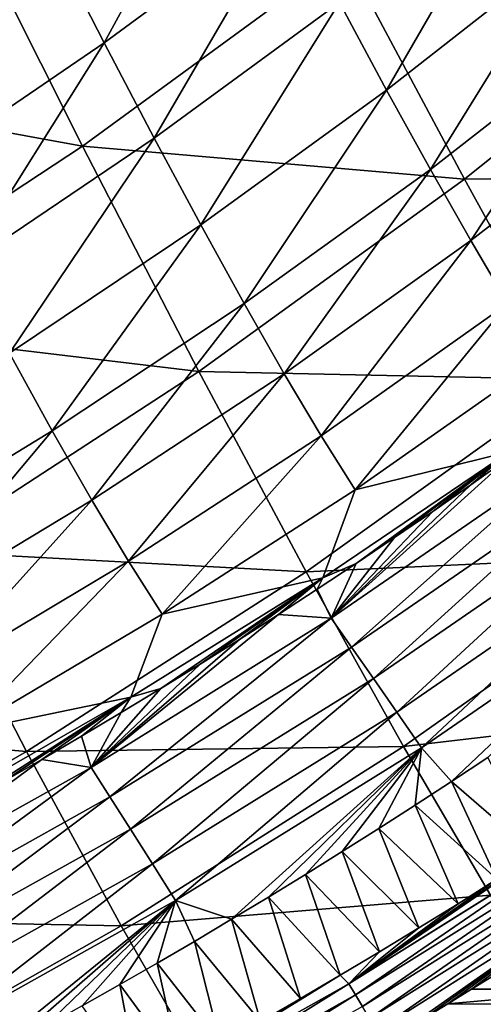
# Model space of a CAD drawing. Header units: millimetres. Extents: x -300 to 300, y -500 to 500.
# Tile 280 of 656: x 170 to 182, y -458 to -432. Entities that reach past the tile are written whole.
import ezdxf

# ---------------------------------------------------------------- set-up
doc = ezdxf.new("R2010")
doc.units = ezdxf.units.MM
doc.header["$LTSCALE"] = 81.481481
for name, color, linetype in [('19', 7, 'CONTINUOUS'), ('21', 7, 'CONTINUOUS'), ('23', 7, 'CONTINUOUS'), ('26', 7, 'CONTINUOUS'), ('27', 7, 'CONTINUOUS'), ('29', 7, 'CONTINUOUS'), ('30', 7, 'CONTINUOUS'), ('32', 7, 'CONTINUOUS')]:
    doc.layers.add(name, color=color, linetype=linetype)

msp = doc.modelspace()

# ---------------------------------------------------------------- linework, layer by layer
at = {"layer": '19', "color": 7, "linetype": 'CONTINUOUS'}
for points in [[(161.59, -433.364, 42.657), (171.889, -435.237, 38.788), (168.599, -428.693, 42.495), (161.59, -433.364, 42.657)], [(171.889, -435.237, 38.788), (178.75, -430.217, 38.631), (168.599, -428.693, 42.495), (171.889, -435.237, 38.788)], [(171.889, -435.237, 38.788), (181.899, -436.108, 34.681), (178.75, -430.217, 38.631), (171.889, -435.237, 38.788)], [(181.899, -436.108, 34.681), (188.592, -430.737, 34.533), (178.75, -430.217, 38.631), (181.899, -436.108, 34.681)], [(181.899, -436.108, 34.681), (191.559, -435.978, 30.336), (188.592, -430.737, 34.533), (181.899, -436.108, 34.681)], [(164.766, -439.93, 38.94), (171.889, -435.237, 38.788), (161.59, -433.364, 42.657), (164.766, -439.93, 38.94)], [(164.766, -439.93, 38.94), (174.941, -441.141, 34.825), (171.889, -435.237, 38.788), (164.766, -439.93, 38.94)], [(174.941, -441.141, 34.825), (181.899, -436.108, 34.681), (171.889, -435.237, 38.788), (174.941, -441.141, 34.825)], [(184.788, -441.354, 30.469), (191.559, -435.978, 30.336), (181.899, -436.108, 34.681), (184.788, -441.354, 30.469)], [(174.941, -441.141, 34.825), (184.788, -441.354, 30.469), (181.899, -436.108, 34.681), (174.941, -441.141, 34.825)], [(167.715, -445.844, 34.966), (174.941, -441.141, 34.825), (164.766, -439.93, 38.94), (167.715, -445.844, 34.966)], [(167.715, -445.844, 34.966), (177.746, -446.39, 30.599), (174.941, -441.141, 34.825), (167.715, -445.844, 34.966)], [(177.746, -446.39, 30.599), (184.788, -441.354, 30.469), (174.941, -441.141, 34.825), (177.746, -446.39, 30.599)], [(177.746, -446.39, 30.599), (187.407, -445.941, 25.988), (184.788, -441.354, 30.469), (177.746, -446.39, 30.599)], [(160.217, -450.224, 35.102), (170.43, -451.092, 30.725), (167.715, -445.844, 34.966), (160.217, -450.224, 35.102)], [(170.43, -451.092, 30.725), (177.746, -446.39, 30.599), (167.715, -445.844, 34.966), (170.43, -451.092, 30.725)], [(180.295, -450.966, 26.1), (187.407, -445.941, 25.988), (177.746, -446.39, 30.599), (180.295, -450.966, 26.1)], [(180.295, -450.966, 26.1), (189.746, -449.852, 21.228), (187.407, -445.941, 25.988), (180.295, -450.966, 26.1)], [(170.43, -451.092, 30.725), (180.295, -450.966, 26.1), (177.746, -446.39, 30.599), (170.43, -451.092, 30.725)], [(182.577, -454.854, 21.321), (189.746, -449.852, 21.228), (180.295, -450.966, 26.1), (182.577, -454.854, 21.321)], [(162.835, -455.467, 30.847), (170.43, -451.092, 30.725), (160.217, -450.224, 35.102), (162.835, -455.467, 30.847)], [(172.902, -455.655, 26.21), (180.295, -450.966, 26.1), (170.43, -451.092, 30.725), (172.902, -455.655, 26.21)], [(172.902, -455.655, 26.21), (182.577, -454.854, 21.321), (180.295, -450.966, 26.1), (172.902, -455.655, 26.21)], [(162.835, -455.467, 30.847), (172.902, -455.655, 26.21), (170.43, -451.092, 30.725), (162.835, -455.467, 30.847)], [(175.121, -459.517, 21.412), (182.577, -454.854, 21.321), (172.902, -455.655, 26.21), (175.121, -459.517, 21.412)], [(175.121, -459.517, 21.412), (184.585, -458.036, 16.253), (182.577, -454.854, 21.321), (175.121, -459.517, 21.412)], [(165.224, -460.014, 26.316), (172.902, -455.655, 26.21), (162.835, -455.467, 30.847), (165.224, -460.014, 26.316)], [(165.224, -460.014, 26.316), (175.121, -459.517, 21.412), (172.902, -455.655, 26.21), (165.224, -460.014, 26.316)]]:
    msp.add_3dface(points, dxfattribs=at)
at = {"layer": '21', "color": 7, "linetype": 'CONTINUOUS'}
for points in [[(171.071, -429.819, 24.255), (175.877, -426.248, 24.141), (172.464, -432.532, 22.391), (171.071, -429.819, 24.255)], [(172.464, -432.532, 22.391), (175.877, -426.248, 24.141), (177.293, -428.971, 22.278), (172.464, -432.532, 22.391)], [(166.125, -433.216, 24.371), (169.593, -426.89, 26.087), (171.071, -429.819, 24.255), (166.125, -433.216, 24.371)], [(178.62, -431.48, 20.386), (183.328, -427.752, 20.278), (179.856, -433.773, 18.471), (178.62, -431.48, 20.386)], [(179.856, -433.773, 18.471), (183.328, -427.752, 20.278), (184.58, -430.062, 18.363), (179.856, -433.773, 18.471)], [(172.464, -432.532, 22.391), (177.293, -428.971, 22.278), (173.77, -435.028, 20.499), (172.464, -432.532, 22.391)], [(173.77, -435.028, 20.499), (177.293, -428.971, 22.278), (178.62, -431.48, 20.386), (173.77, -435.028, 20.499)], [(166.125, -433.216, 24.371), (171.071, -429.819, 24.255), (167.492, -435.918, 22.507), (166.125, -433.216, 24.371)], [(167.492, -435.918, 22.507), (171.071, -429.819, 24.255), (172.464, -432.532, 22.391), (167.492, -435.918, 22.507)], [(179.856, -433.773, 18.471), (184.58, -430.062, 18.363), (181.002, -435.849, 16.536), (179.856, -433.773, 18.471)], [(181.002, -435.849, 16.536), (184.58, -430.062, 18.363), (185.737, -432.158, 16.428), (181.002, -435.849, 16.536)], [(173.77, -435.028, 20.499), (178.62, -431.48, 20.386), (174.99, -437.304, 18.583), (173.77, -435.028, 20.499)], [(174.99, -437.304, 18.583), (178.62, -431.48, 20.386), (179.856, -433.773, 18.471), (174.99, -437.304, 18.583)], [(181.002, -435.849, 16.536), (185.737, -432.158, 16.428), (182.059, -437.711, 14.589), (181.002, -435.849, 16.536)], [(182.059, -437.711, 14.589), (185.737, -432.158, 16.428), (186.802, -434.043, 14.48), (182.059, -437.711, 14.589)], [(167.492, -435.918, 22.507), (172.464, -432.532, 22.391), (168.777, -438.399, 20.615), (167.492, -435.918, 22.507)], [(168.777, -438.399, 20.615), (172.464, -432.532, 22.391), (173.77, -435.028, 20.499), (168.777, -438.399, 20.615)], [(174.99, -437.304, 18.583), (179.856, -433.773, 18.471), (176.122, -439.36, 16.65), (174.99, -437.304, 18.583)], [(176.122, -439.36, 16.65), (179.856, -433.773, 18.471), (181.002, -435.849, 16.536), (176.122, -439.36, 16.65)], [(182.059, -437.711, 14.589), (186.802, -434.043, 14.48), (183.032, -439.362, 12.632), (182.059, -437.711, 14.589)], [(168.777, -438.399, 20.615), (173.77, -435.028, 20.499), (169.978, -440.658, 18.701), (168.777, -438.399, 20.615)], [(169.978, -440.658, 18.701), (173.77, -435.028, 20.499), (174.99, -437.304, 18.583), (169.978, -440.658, 18.701)], [(176.122, -439.36, 16.65), (181.002, -435.849, 16.536), (177.171, -441.198, 14.705), (176.122, -439.36, 16.65)], [(177.171, -441.198, 14.705), (181.002, -435.849, 16.536), (182.059, -437.711, 14.589), (177.171, -441.198, 14.705)], [(169.978, -440.658, 18.701), (174.99, -437.304, 18.583), (171.096, -442.692, 16.77), (169.978, -440.658, 18.701)], [(171.096, -442.692, 16.77), (174.99, -437.304, 18.583), (176.122, -439.36, 16.65), (171.096, -442.692, 16.77)], [(177.171, -441.198, 14.705), (182.059, -437.711, 14.589), (178.138, -442.823, 12.752), (177.171, -441.198, 14.705)], [(178.138, -442.823, 12.752), (182.059, -437.711, 14.589), (183.032, -439.362, 12.632), (178.138, -442.823, 12.752)], [(171.096, -442.692, 16.77), (176.122, -439.36, 16.65), (172.134, -444.507, 14.828), (171.096, -442.692, 16.77)], [(172.134, -444.507, 14.828), (176.122, -439.36, 16.65), (177.171, -441.198, 14.705), (172.134, -444.507, 14.828)], [(178.138, -442.823, 12.752), (183.032, -439.362, 12.632), (179.028, -444.239, 10.794), (178.138, -442.823, 12.752)], [(179.028, -444.239, 10.794), (183.032, -439.362, 12.632), (183.924, -440.807, 10.67), (179.028, -444.239, 10.794)], [(165.92, -445.851, 16.894), (169.978, -440.658, 18.701), (171.096, -442.692, 16.77), (165.92, -445.851, 16.894)], [(179.028, -444.239, 10.794), (183.924, -440.807, 10.67), (183.068, -443.248, 8.746), (179.028, -444.239, 10.794)], [(172.134, -444.507, 14.828), (177.171, -441.198, 14.705), (173.094, -446.106, 12.879), (172.134, -444.507, 14.828)], [(173.094, -446.106, 12.879), (177.171, -441.198, 14.705), (178.138, -442.823, 12.752), (173.094, -446.106, 12.879)], [(165.92, -445.851, 16.894), (171.096, -442.692, 16.77), (166.945, -447.642, 14.957), (165.92, -445.851, 16.894)], [(166.945, -447.642, 14.957), (171.096, -442.692, 16.77), (172.134, -444.507, 14.828), (166.945, -447.642, 14.957)], [(173.094, -446.106, 12.879), (178.138, -442.823, 12.752), (173.981, -447.495, 10.928), (173.094, -446.106, 12.879)], [(173.981, -447.495, 10.928), (178.138, -442.823, 12.752), (179.028, -444.239, 10.794), (173.981, -447.495, 10.928)], [(178.188, -446.546, 8.878), (179.028, -444.239, 10.794), (183.068, -443.248, 8.746), (178.188, -446.546, 8.878)], [(178.188, -446.546, 8.878), (183.068, -443.248, 8.746), (179.054, -446.17, 8.621), (178.188, -446.546, 8.878)], [(179.054, -446.17, 8.621), (183.068, -443.248, 8.746), (180.063, -445.491, 8.607), (179.054, -446.17, 8.621)], [(180.063, -445.491, 8.607), (183.068, -443.248, 8.746), (181.066, -444.804, 8.594), (180.063, -445.491, 8.607)], [(181.066, -444.804, 8.594), (183.068, -443.248, 8.746), (182.065, -444.109, 8.58), (181.066, -444.804, 8.594)], [(182.065, -444.109, 8.58), (183.068, -443.248, 8.746), (183.057, -443.405, 8.567), (182.065, -444.109, 8.58)], [(173.981, -447.495, 10.928), (179.028, -444.239, 10.794), (178.188, -446.546, 8.878), (173.981, -447.495, 10.928)], [(166.945, -447.642, 14.957), (172.134, -444.507, 14.828), (167.897, -449.215, 13.014), (166.945, -447.642, 14.957)], [(167.897, -449.215, 13.014), (172.134, -444.507, 14.828), (173.094, -446.106, 12.879), (167.897, -449.215, 13.014)], [(167.897, -449.215, 13.014), (173.094, -446.106, 12.879), (168.78, -450.577, 11.069), (167.897, -449.215, 13.014)], [(168.78, -450.577, 11.069), (173.094, -446.106, 12.879), (173.981, -447.495, 10.928), (168.78, -450.577, 11.069)], [(178.041, -446.841, 8.636), (178.188, -446.546, 8.878), (179.054, -446.17, 8.621), (178.041, -446.841, 8.636)], [(173.16, -449.674, 9.019), (173.981, -447.495, 10.928), (178.188, -446.546, 8.878), (173.16, -449.674, 9.019)], [(173.16, -449.674, 9.019), (178.188, -446.546, 8.878), (173.943, -449.439, 8.696), (173.16, -449.674, 9.019)], [(173.943, -449.439, 8.696), (178.188, -446.546, 8.878), (174.974, -448.802, 8.68), (173.943, -449.439, 8.696)], [(174.974, -448.802, 8.68), (178.188, -446.546, 8.878), (176.001, -448.157, 8.665), (174.974, -448.802, 8.68)], [(176.001, -448.157, 8.665), (178.188, -446.546, 8.878), (177.023, -447.503, 8.65), (176.001, -448.157, 8.665)], [(177.023, -447.503, 8.65), (178.188, -446.546, 8.878), (178.041, -446.841, 8.636), (177.023, -447.503, 8.65)], [(168.78, -450.577, 11.069), (173.981, -447.495, 10.928), (173.16, -449.674, 9.019), (168.78, -450.577, 11.069)], [(172.908, -450.068, 8.711), (173.16, -449.674, 9.019), (173.943, -449.439, 8.696), (172.908, -450.068, 8.711)], [(167.979, -452.637, 9.169), (168.78, -450.577, 11.069), (173.16, -449.674, 9.019), (167.979, -452.637, 9.169)], [(167.979, -452.637, 9.169), (173.16, -449.674, 9.019), (168.726, -452.503, 8.776), (167.979, -452.637, 9.169)], [(168.726, -452.503, 8.776), (173.16, -449.674, 9.019), (169.778, -451.906, 8.76), (168.726, -452.503, 8.776)], [(169.778, -451.906, 8.76), (173.16, -449.674, 9.019), (170.825, -451.302, 8.743), (169.778, -451.906, 8.76)], [(170.825, -451.302, 8.743), (173.16, -449.674, 9.019), (171.869, -450.689, 8.727), (170.825, -451.302, 8.743)], [(171.869, -450.689, 8.727), (173.16, -449.674, 9.019), (172.908, -450.068, 8.711), (171.869, -450.689, 8.727)]]:
    msp.add_3dface(points, dxfattribs=at)
at = {"layer": '23', "color": 7, "linetype": 'CONTINUOUS'}
for points in [[(181.554, -451.88, 2.791), (182.502, -451.254, 2.794), (183.76, -453.793, 1.082), (181.554, -451.88, 2.791)], [(180.603, -452.499, 2.788), (181.554, -451.88, 2.791), (182.746, -454.44, 1.085), (180.603, -452.499, 2.788)], [(182.746, -454.44, 1.085), (181.554, -451.88, 2.791), (183.76, -453.793, 1.082), (182.746, -454.44, 1.085)], [(179.648, -453.111, 2.786), (180.603, -452.499, 2.788), (181.726, -455.079, 1.088), (179.648, -453.111, 2.786)], [(181.726, -455.079, 1.088), (180.603, -452.499, 2.788), (182.746, -454.44, 1.085), (181.726, -455.079, 1.088)], [(178.69, -453.716, 2.783), (179.648, -453.111, 2.786), (180.702, -455.711, 1.09), (178.69, -453.716, 2.783)], [(180.702, -455.711, 1.09), (179.648, -453.111, 2.786), (181.726, -455.079, 1.088), (180.702, -455.711, 1.09)], [(177.729, -454.314, 2.78), (178.69, -453.716, 2.783), (179.672, -456.336, 1.093), (177.729, -454.314, 2.78)], [(179.672, -456.336, 1.093), (178.69, -453.716, 2.783), (180.702, -455.711, 1.09), (179.672, -456.336, 1.093)], [(176.763, -454.904, 2.776), (177.729, -454.314, 2.78), (178.638, -456.953, 1.096), (176.763, -454.904, 2.776)], [(178.638, -456.953, 1.096), (177.729, -454.314, 2.78), (179.672, -456.336, 1.093), (178.638, -456.953, 1.096)], [(175.795, -455.488, 2.773), (176.763, -454.904, 2.776), (177.598, -457.563, 1.099), (175.795, -455.488, 2.773)], [(177.598, -457.563, 1.099), (176.763, -454.904, 2.776), (178.638, -456.953, 1.096), (177.598, -457.563, 1.099)], [(174.823, -456.065, 2.77), (175.795, -455.488, 2.773), (176.552, -458.165, 1.102), (174.823, -456.065, 2.77)], [(176.552, -458.165, 1.102), (175.795, -455.488, 2.773), (177.598, -457.563, 1.099), (176.552, -458.165, 1.102)], [(173.847, -456.635, 2.766), (174.823, -456.065, 2.77), (175.502, -458.761, 1.104), (173.847, -456.635, 2.766)], [(175.502, -458.761, 1.104), (174.823, -456.065, 2.77), (176.552, -458.165, 1.102), (175.502, -458.761, 1.104)], [(172.868, -457.198, 2.763), (173.847, -456.635, 2.766), (174.446, -459.349, 1.107), (172.868, -457.198, 2.763)], [(174.446, -459.349, 1.107), (173.847, -456.635, 2.766), (175.502, -458.761, 1.104), (174.446, -459.349, 1.107)], [(171.886, -457.755, 2.759), (172.868, -457.198, 2.763), (173.386, -459.929, 1.111), (171.886, -457.755, 2.759)], [(173.386, -459.929, 1.111), (172.868, -457.198, 2.763), (174.446, -459.349, 1.107), (173.386, -459.929, 1.111)]]:
    msp.add_3dface(points, dxfattribs=at)
at = {"layer": '26', "color": 7, "linetype": 'CONTINUOUS'}
for points in [[(183.057, -443.405, 8.567), (184.53, -443.384, 7.428), (178.408, -447.602, 7.493), (183.057, -443.405, 8.567)], [(184.53, -443.384, 7.428), (178.938, -448.358, 6.403), (178.408, -447.602, 7.493), (184.53, -443.384, 7.428)], [(182.065, -444.109, 8.58), (183.057, -443.405, 8.567), (178.408, -447.602, 7.493), (182.065, -444.109, 8.58)], [(185.095, -444.12, 6.355), (178.938, -448.358, 6.403), (184.53, -443.384, 7.428), (185.095, -444.12, 6.355)], [(181.066, -444.804, 8.594), (182.065, -444.109, 8.58), (178.408, -447.602, 7.493), (181.066, -444.804, 8.594)], [(185.095, -444.12, 6.355), (179.511, -449.18, 5.379), (178.938, -448.358, 6.403), (185.095, -444.12, 6.355)], [(185.704, -444.918, 5.348), (179.511, -449.18, 5.379), (185.095, -444.12, 6.355), (185.704, -444.918, 5.348)], [(180.063, -445.491, 8.607), (181.066, -444.804, 8.594), (178.408, -447.602, 7.493), (180.063, -445.491, 8.607)], [(185.704, -444.918, 5.348), (180.124, -450.062, 4.429), (179.511, -449.18, 5.379), (185.704, -444.918, 5.348)], [(186.355, -445.771, 4.415), (180.124, -450.062, 4.429), (185.704, -444.918, 5.348), (186.355, -445.771, 4.415)], [(179.054, -446.17, 8.621), (180.063, -445.491, 8.607), (178.408, -447.602, 7.493), (179.054, -446.17, 8.621)], [(186.355, -445.771, 4.415), (180.77, -450.995, 3.561), (180.124, -450.062, 4.429), (186.355, -445.771, 4.415)], [(187.041, -446.674, 3.562), (180.77, -450.995, 3.561), (186.355, -445.771, 4.415), (187.041, -446.674, 3.562)], [(178.041, -446.841, 8.636), (179.054, -446.17, 8.621), (178.408, -447.602, 7.493), (178.041, -446.841, 8.636)], [(177.023, -447.503, 8.65), (178.041, -446.841, 8.636), (178.408, -447.602, 7.493), (177.023, -447.503, 8.65)], [(187.041, -446.674, 3.562), (181.554, -451.88, 2.791), (180.77, -450.995, 3.561), (187.041, -446.674, 3.562)], [(182.502, -451.254, 2.794), (181.554, -451.88, 2.791), (187.041, -446.674, 3.562), (182.502, -451.254, 2.794)], [(176.001, -448.157, 8.665), (177.023, -447.503, 8.65), (172.115, -451.509, 7.566), (176.001, -448.157, 8.665)], [(177.023, -447.503, 8.65), (178.408, -447.602, 7.493), (172.115, -451.509, 7.566), (177.023, -447.503, 8.65)], [(178.408, -447.602, 7.493), (172.611, -452.283, 6.456), (172.115, -451.509, 7.566), (178.408, -447.602, 7.493)], [(178.938, -448.358, 6.403), (172.611, -452.283, 6.456), (178.408, -447.602, 7.493), (178.938, -448.358, 6.403)], [(174.974, -448.802, 8.68), (176.001, -448.157, 8.665), (172.115, -451.509, 7.566), (174.974, -448.802, 8.68)], [(178.938, -448.358, 6.403), (173.148, -453.127, 5.412), (172.611, -452.283, 6.456), (178.938, -448.358, 6.403)], [(179.511, -449.18, 5.379), (173.148, -453.127, 5.412), (178.938, -448.358, 6.403), (179.511, -449.18, 5.379)], [(173.943, -449.439, 8.696), (174.974, -448.802, 8.68), (172.115, -451.509, 7.566), (173.943, -449.439, 8.696)], [(179.511, -449.18, 5.379), (173.722, -454.033, 4.444), (173.148, -453.127, 5.412), (179.511, -449.18, 5.379)], [(180.124, -450.062, 4.429), (173.722, -454.033, 4.444), (179.511, -449.18, 5.379), (180.124, -450.062, 4.429)], [(172.908, -450.068, 8.711), (173.943, -449.439, 8.696), (172.115, -451.509, 7.566), (172.908, -450.068, 8.711)], [(171.869, -450.689, 8.727), (172.908, -450.068, 8.711), (172.115, -451.509, 7.566), (171.869, -450.689, 8.727)], [(180.124, -450.062, 4.429), (174.329, -454.995, 3.557), (173.722, -454.033, 4.444), (180.124, -450.062, 4.429)], [(180.77, -450.995, 3.561), (174.329, -454.995, 3.557), (180.124, -450.062, 4.429), (180.77, -450.995, 3.561)], [(170.825, -451.302, 8.743), (171.869, -450.689, 8.727), (172.115, -451.509, 7.566), (170.825, -451.302, 8.743)], [(180.77, -450.995, 3.561), (175.795, -455.488, 2.773), (174.329, -454.995, 3.557), (180.77, -450.995, 3.561)], [(176.763, -454.904, 2.776), (175.795, -455.488, 2.773), (180.77, -450.995, 3.561), (176.763, -454.904, 2.776)], [(177.729, -454.314, 2.78), (176.763, -454.904, 2.776), (180.77, -450.995, 3.561), (177.729, -454.314, 2.78)], [(178.69, -453.716, 2.783), (177.729, -454.314, 2.78), (180.77, -450.995, 3.561), (178.69, -453.716, 2.783)], [(179.648, -453.111, 2.786), (178.69, -453.716, 2.783), (180.77, -450.995, 3.561), (179.648, -453.111, 2.786)], [(180.603, -452.499, 2.788), (179.648, -453.111, 2.786), (180.77, -450.995, 3.561), (180.603, -452.499, 2.788)], [(181.554, -451.88, 2.791), (180.603, -452.499, 2.788), (180.77, -450.995, 3.561), (181.554, -451.88, 2.791)], [(169.778, -451.906, 8.76), (170.825, -451.302, 8.743), (165.66, -455.119, 7.645), (169.778, -451.906, 8.76)], [(170.825, -451.302, 8.743), (172.115, -451.509, 7.566), (165.66, -455.119, 7.645), (170.825, -451.302, 8.743)], [(172.115, -451.509, 7.566), (166.121, -455.909, 6.513), (165.66, -455.119, 7.645), (172.115, -451.509, 7.566)], [(172.611, -452.283, 6.456), (166.121, -455.909, 6.513), (172.115, -451.509, 7.566), (172.611, -452.283, 6.456)], [(172.611, -452.283, 6.456), (166.622, -456.771, 5.447), (166.121, -455.909, 6.513), (172.611, -452.283, 6.456)], [(173.148, -453.127, 5.412), (166.622, -456.771, 5.447), (172.611, -452.283, 6.456), (173.148, -453.127, 5.412)], [(173.148, -453.127, 5.412), (167.158, -457.7, 4.457), (166.622, -456.771, 5.447), (173.148, -453.127, 5.412)], [(173.722, -454.033, 4.444), (167.158, -457.7, 4.457), (173.148, -453.127, 5.412), (173.722, -454.033, 4.444)], [(173.722, -454.033, 4.444), (167.725, -458.688, 3.551), (167.158, -457.7, 4.457), (173.722, -454.033, 4.444)], [(174.329, -454.995, 3.557), (167.725, -458.688, 3.551), (173.722, -454.033, 4.444), (174.329, -454.995, 3.557)], [(174.329, -454.995, 3.557), (168.92, -459.383, 2.747), (167.725, -458.688, 3.551), (174.329, -454.995, 3.557)], [(169.912, -458.847, 2.751), (168.92, -459.383, 2.747), (174.329, -454.995, 3.557), (169.912, -458.847, 2.751)], [(170.901, -458.304, 2.755), (169.912, -458.847, 2.751), (174.329, -454.995, 3.557), (170.901, -458.304, 2.755)], [(171.886, -457.755, 2.759), (170.901, -458.304, 2.755), (174.329, -454.995, 3.557), (171.886, -457.755, 2.759)], [(172.868, -457.198, 2.763), (171.886, -457.755, 2.759), (174.329, -454.995, 3.557), (172.868, -457.198, 2.763)], [(173.847, -456.635, 2.766), (172.868, -457.198, 2.763), (174.329, -454.995, 3.557), (173.847, -456.635, 2.766)], [(174.823, -456.065, 2.77), (173.847, -456.635, 2.766), (174.329, -454.995, 3.557), (174.823, -456.065, 2.77)], [(175.795, -455.488, 2.773), (174.823, -456.065, 2.77), (174.329, -454.995, 3.557), (175.795, -455.488, 2.773)]]:
    msp.add_3dface(points, dxfattribs=at)
at = {"layer": '27', "color": 7, "linetype": 'CONTINUOUS'}
for points in [[(186.452, -457.523, 0.032), (187.07, -457.12, 0.032), (181.319, -461.286, 0.109), (186.452, -457.523, 0.032)], [(181.319, -461.286, 0.109), (187.07, -457.12, 0.032), (187.938, -457.136, 0.11), (181.319, -461.286, 0.109)], [(181.319, -461.286, 0.109), (187.938, -457.136, 0.11), (181.583, -461.728, 0.247), (181.319, -461.286, 0.109)], [(181.583, -461.728, 0.247), (187.938, -457.136, 0.11), (188.224, -457.568, 0.25), (181.583, -461.728, 0.247)], [(185.832, -457.924, 0.032), (186.452, -457.523, 0.032), (181.319, -461.286, 0.109), (185.832, -457.924, 0.032)], [(181.583, -461.728, 0.247), (188.224, -457.568, 0.25), (181.846, -462.171, 0.447), (181.583, -461.728, 0.247)], [(181.846, -462.171, 0.447), (188.224, -457.568, 0.25), (188.51, -458, 0.453), (181.846, -462.171, 0.447)]]:
    msp.add_3dface(points, dxfattribs=at)
at = {"layer": '29', "color": 7, "linetype": 'CONTINUOUS'}
for points in [[(182.081, -457.317, 0.5), (182.703, -456.93, 0.5), (185.726, -457.32, 0.5), (182.081, -457.317, 0.5)], [(181.455, -457.703, 0.5), (182.081, -457.317, 0.5), (185.726, -457.32, 0.5), (181.455, -457.703, 0.5)], [(185.095, -457.725, 0.5), (181.455, -457.703, 0.5), (185.726, -457.32, 0.5), (185.095, -457.725, 0.5)], [(180.827, -458.087, 0.5), (181.455, -457.703, 0.5), (185.095, -457.725, 0.5), (180.827, -458.087, 0.5)]]:
    msp.add_3dface(points, dxfattribs=at)
at = {"layer": '30', "color": 7, "linetype": 'CONTINUOUS'}
for points in [[(181.798, -459.794, 0.404), (188.218, -455.683, 0.5), (188.374, -455.595, 0.404), (181.798, -459.794, 0.404)], [(181.798, -459.794, 0.404), (188.374, -455.595, 0.404), (181.816, -459.824, 0.307), (181.798, -459.794, 0.404)], [(181.816, -459.824, 0.307), (188.374, -455.595, 0.404), (188.394, -455.625, 0.307), (181.816, -459.824, 0.307)], [(181.816, -459.824, 0.307), (188.394, -455.625, 0.307), (181.846, -459.874, 0.216), (181.816, -459.824, 0.307)], [(181.846, -459.874, 0.216), (188.394, -455.625, 0.307), (188.426, -455.673, 0.216), (181.846, -459.874, 0.216)], [(187.6, -456.095, 0.5), (188.218, -455.683, 0.5), (181.798, -459.794, 0.404), (187.6, -456.095, 0.5)], [(181.846, -459.874, 0.216), (188.426, -455.673, 0.216), (181.886, -459.94, 0.138), (181.846, -459.874, 0.216)], [(181.886, -459.94, 0.138), (188.426, -455.673, 0.216), (188.47, -455.738, 0.138), (181.886, -459.94, 0.138)], [(181.886, -459.94, 0.138), (188.47, -455.738, 0.138), (181.935, -460.02, 0.079), (181.886, -459.94, 0.138)], [(181.935, -460.02, 0.079), (188.47, -455.738, 0.138), (188.522, -455.815, 0.079), (181.935, -460.02, 0.079)], [(181.935, -460.02, 0.079), (188.522, -455.815, 0.079), (181.987, -460.106, 0.042), (181.935, -460.02, 0.079)], [(181.987, -460.106, 0.042), (188.522, -455.815, 0.079), (188.578, -455.898, 0.042), (181.987, -460.106, 0.042)], [(181.987, -460.106, 0.042), (188.578, -455.898, 0.042), (187.704, -456.602, 0.028), (181.987, -460.106, 0.042)], [(186.978, -456.505, 0.5), (187.6, -456.095, 0.5), (181.798, -459.794, 0.404), (186.978, -456.505, 0.5)], [(181.394, -460.678, 0.032), (181.12, -460.746, 0.028), (187.704, -456.602, 0.028), (181.394, -460.678, 0.032)], [(181.12, -460.746, 0.028), (181.987, -460.106, 0.042), (187.704, -456.602, 0.028), (181.12, -460.746, 0.028)], [(182.037, -460.29, 0.032), (181.394, -460.678, 0.032), (187.704, -456.602, 0.028), (182.037, -460.29, 0.032)], [(186.354, -456.914, 0.5), (186.978, -456.505, 0.5), (181.798, -459.794, 0.404), (186.354, -456.914, 0.5)], [(182.678, -459.901, 0.032), (182.037, -460.29, 0.032), (187.704, -456.602, 0.028), (182.678, -459.901, 0.032)], [(185.726, -457.32, 0.5), (186.354, -456.914, 0.5), (181.798, -459.794, 0.404), (185.726, -457.32, 0.5)], [(185.095, -457.725, 0.5), (185.726, -457.32, 0.5), (181.798, -459.794, 0.404), (185.095, -457.725, 0.5)]]:
    msp.add_3dface(points, dxfattribs=at)
at = {"layer": '32', "color": 7, "linetype": 'CONTINUOUS'}
for points in [[(183.76, -453.793, 1.082), (184.768, -453.138, 1.08), (178.864, -457.177, 0.924), (183.76, -453.793, 1.082)], [(178.864, -457.177, 0.924), (184.768, -453.138, 1.08), (185.305, -453.151, 0.912), (178.864, -457.177, 0.924)], [(178.864, -457.177, 0.924), (185.305, -453.151, 0.912), (179.038, -457.47, 0.772), (178.864, -457.177, 0.924)], [(179.038, -457.47, 0.772), (185.305, -453.151, 0.912), (185.491, -453.431, 0.765), (179.038, -457.47, 0.772)], [(179.038, -457.47, 0.772), (185.491, -453.431, 0.765), (179.22, -457.774, 0.653), (179.038, -457.47, 0.772)], [(179.22, -457.774, 0.653), (185.491, -453.431, 0.765), (185.685, -453.723, 0.649), (179.22, -457.774, 0.653)], [(182.746, -454.44, 1.085), (183.76, -453.793, 1.082), (178.864, -457.177, 0.924), (182.746, -454.44, 1.085)], [(179.22, -457.774, 0.653), (185.685, -453.723, 0.649), (179.407, -458.087, 0.567), (179.22, -457.774, 0.653)], [(179.407, -458.087, 0.567), (185.685, -453.723, 0.649), (185.883, -454.023, 0.566), (179.407, -458.087, 0.567)], [(179.407, -458.087, 0.567), (185.883, -454.023, 0.566), (179.596, -458.405, 0.516), (179.407, -458.087, 0.567)], [(179.596, -458.405, 0.516), (185.883, -454.023, 0.566), (186.084, -454.326, 0.516), (179.596, -458.405, 0.516)], [(180.195, -458.468, 0.5), (179.596, -458.405, 0.516), (186.084, -454.326, 0.516), (180.195, -458.468, 0.5)], [(180.827, -458.087, 0.5), (180.195, -458.468, 0.5), (186.084, -454.326, 0.516), (180.827, -458.087, 0.5)], [(181.455, -457.703, 0.5), (180.827, -458.087, 0.5), (186.084, -454.326, 0.516), (181.455, -457.703, 0.5)], [(182.081, -457.317, 0.5), (181.455, -457.703, 0.5), (186.084, -454.326, 0.516), (182.081, -457.317, 0.5)], [(182.703, -456.93, 0.5), (182.081, -457.317, 0.5), (186.084, -454.326, 0.516), (182.703, -456.93, 0.5)], [(181.726, -455.079, 1.088), (182.746, -454.44, 1.085), (178.864, -457.177, 0.924), (181.726, -455.079, 1.088)], [(180.702, -455.711, 1.09), (181.726, -455.079, 1.088), (178.864, -457.177, 0.924), (180.702, -455.711, 1.09)], [(179.672, -456.336, 1.093), (180.702, -455.711, 1.09), (178.864, -457.177, 0.924), (179.672, -456.336, 1.093)], [(178.638, -456.953, 1.096), (179.672, -456.336, 1.093), (178.864, -457.177, 0.924), (178.638, -456.953, 1.096)], [(177.598, -457.563, 1.099), (178.638, -456.953, 1.096), (172.223, -460.907, 0.937), (177.598, -457.563, 1.099)], [(172.223, -460.907, 0.937), (178.638, -456.953, 1.096), (178.864, -457.177, 0.924), (172.223, -460.907, 0.937)], [(172.223, -460.907, 0.937), (178.864, -457.177, 0.924), (172.387, -461.211, 0.781), (172.223, -460.907, 0.937)], [(172.387, -461.211, 0.781), (178.864, -457.177, 0.924), (179.038, -457.47, 0.772), (172.387, -461.211, 0.781)], [(176.552, -458.165, 1.102), (177.598, -457.563, 1.099), (172.223, -460.907, 0.937), (176.552, -458.165, 1.102)], [(172.387, -461.211, 0.781), (179.038, -457.47, 0.772), (172.557, -461.529, 0.658), (172.387, -461.211, 0.781)], [(172.557, -461.529, 0.658), (179.038, -457.47, 0.772), (179.22, -457.774, 0.653), (172.557, -461.529, 0.658)]]:
    msp.add_3dface(points, dxfattribs=at)

doc.saveas('drawing.dxf')
